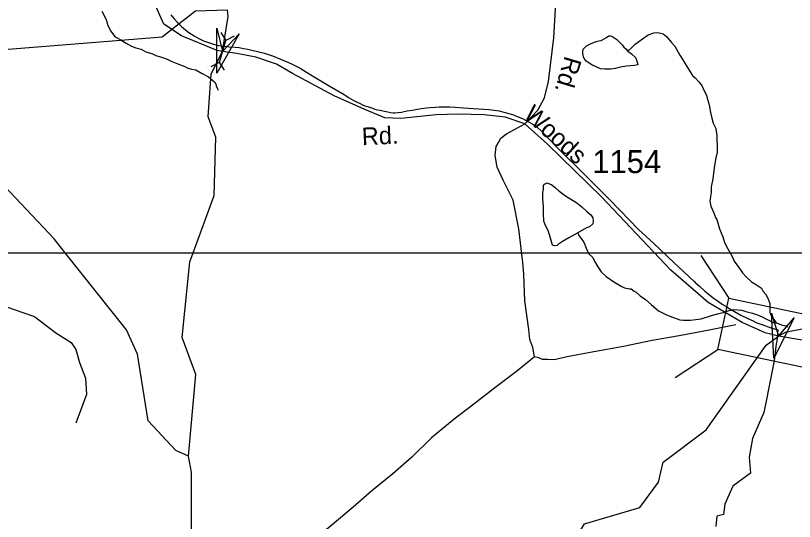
# Model space of a CAD drawing. Extents: x 2001466 to 2224147, y 644118 to 847247.
# Drawn here: x 2032996 to 2037207, y 700441 to 703172 of the extents above; entities that cross this region are included whole.
import ezdxf

# ---------------------------------------------------------------- set-up
doc = ezdxf.new("R2010")
doc.units = 0
for name, color, linetype in [('Exist Boundary Political City Limit New', 7, 'Continuous'), ('Exist Hydrographic Creek Single Shore', 7, 'Continuous'), ('Exist Hydrographic Misc Water Feature', 7, 'Continuous'), ('Exist Road Non-System Type 51', 7, 'Continuous'), ('Exist Road Secondary Structure Pipe Attributed CELL', 7, 'Continuous'), ('Exist Road Secondary Structure Pipe CELL', 7, 'Continuous'), ('Exist Road Secondary Structure Standard Bridge Attributed CELL', 7, 'Continuous'), ('Exist Road Secondary Structure Standard Bridge CELL', 7, 'Continuous'), ('Exist Road Secondary Type 41 Attributed', 7, 'Continuous'), ('Exist Road Secondary Type 51 Attributed', 7, 'Continuous'), ('Exist Road Secondary Type 51 Label', 7, 'Continuous'), ('Exist Road Secondary Type 51 Number Label', 7, 'Continuous'), ('Exist Utilities Electrical Transmission Line', 7, 'Continuous'), ('Map Preparation Boundary City Limit Buffer Line', 7, 'Continuous'), ('Map Preparation Inset Cut Line', 7, 'Continuous')]:
    doc.layers.add(name, color=color, linetype=linetype)

msp = doc.modelspace()

# ---------------------------------------------------------------- linework, layer by layer
at = {"layer": 'Exist Boundary Political City Limit New'}
for points in [[(2033835.8, 703176.2), (2033853.4, 703153.8), (2033872.8, 703132.6), (2033888, 703117.8), (2033893.2, 703112.9), (2033914.9, 703094.5), (2033926.2, 703085.9), (2033937.8, 703077.4), (2033961.8, 703062.2), (2033986.8, 703048.5), (2034012.5, 703036.4), (2034039, 703026.1), (2034066.2, 703017.6), (2034094, 703011), (2034122, 703006.2), (2034150.2, 703003.1), (2034183, 703002), (2034205.6, 702998.8), (2034228.5, 702995.1), (2034251.4, 702990.9), (2034274.1, 702986), (2034296.6, 702980.7), (2034319, 702974.8), (2034341.4, 702968.5), (2034363.6, 702961.5), (2034385.5, 702954), (2034407.2, 702946), (2034429, 702937.5), (2034450.2, 702928.4), (2034471.5, 702918.9), (2034492.2, 702909), (2034513.2, 702898.5), (2034533.8, 702887.4), (2034553.8, 702875.9), (2034592.5, 702852.1), (2034692, 702791.8), (2034772.1, 702746.2), (2034784.2, 702737.9), (2034796, 702730.2), (2034820.5, 702715.8), (2034845.8, 702702.7), (2034858.6, 702696.6), (2034871.8, 702690.9), (2034884.9, 702685.5), (2034898.2, 702680.5), (2034925.4, 702671.5), (2034939, 702667.5), (2034952.8, 702663.9), (2034966.6, 702660.7), (2034980.8, 702657.9), (2035000, 702654.6), (2035008.1, 702651.8), (2035023.5, 702648.5), (2035037.1, 702647.1), (2035046.9, 702647.2), (2035064.8, 702648.5), (2035082.9, 702650.8), (2035113.8, 702656.8), (2035140.8, 702661.6), (2035159.9, 702665.3), (2035188.6, 702670.2), (2035217.8, 702673.9)], [(2035217.8, 702673.9), (2035237.1, 702675.9), (2035266.4, 702678), (2035285.8, 702678.9), (2035305.2, 702679.3), (2035344.1, 702678.7), (2035373.2, 702677.2), (2035418.2, 702673.1), (2035471.5, 702671.1), (2035555.9, 702664.7), (2035582.9, 702661.4), (2035609.8, 702656.8), (2035636, 702650.8), (2035662.2, 702643.7), (2035687.8, 702635.3), (2035698.8, 702631.1), (2035713.2, 702625.6), (2035735.8, 702615.7), (2035792.8, 702585), (2035808.9, 702574.9), (2035818.4, 702568.4), (2035842, 702545.7), (2035854.1, 702532.9), (2035915.1, 702468.7), (2036093.9, 702292.4), (2036135.4, 702251.6), (2036199.5, 702185.4), (2036263.8, 702119.2), (2036363.2, 702017), (2036447.2, 701940.5), (2036557.2, 701836.6), (2036663.6, 701737.9), (2036664.2, 701737.3), (2036670.2, 701731.6), (2036678.9, 701723.4), (2036680.9, 701721.6), (2036693.2, 701710.1), (2036722.6, 701684.6), (2036737.6, 701672.2), (2036768.2, 701648.3), (2036783.9, 701636.7), (2036816, 701614.5), (2036831.8, 701603.9), (2036834.9, 701602.1), (2036848.8, 701593.3), (2036882.2, 701573.5), (2036916.2, 701554.8), (2036951.1, 701537.3), (2036986.6, 701521.2), (2036989.2, 701520.1), (2037004.2, 701513.6), (2037040.8, 701499.5), (2037059.1, 701492.8), (2037096.2, 701480.6), (2037116.9, 701474.7), (2037111.9, 701413.6), (2037107.1, 701398.8), (2037097.8, 701307.1), (2037065.1, 701145.8), (2037057.6, 701107.2), (2037041.6, 701029), (2036980.5, 700888.9), (2036962.2, 700787.9), (2036968.6, 700701.5), (2036872.9, 700631.1), (2036829.5, 700534.5), (2036823.9, 700477.3), (2036787.4, 700468.3), (2036781.5, 700412.7)]]:
    msp.add_lwpolyline(points, dxfattribs=at)
at = {"layer": 'Exist Hydrographic Creek Single Shore'}
for points in [[(2033955.4, 701890.9), (2034070.5, 702200.7), (2034079.6, 702515.5), (2034037.5, 702624.7), (2034053.5, 702857.3), (2034115.6, 702978.8), (2034145.6, 703167.1), (2034142.3, 703203.7)], [(2033930.5, 700792.8), (2033971.5, 701234.8), (2033896.4, 701433.2), (2033937.5, 701842.5), (2033955.4, 701890.9)], [(2037201.7, 701470.8), (2037466.4, 701521.3), (2037508.4, 701569.7), (2037508.4, 701704.2), (2037458.4, 701787.2), (2037441.4, 701879.4), (2037433.5, 701890.9)], [(2036046.4, 700385.4), (2036071.4, 700427.6), (2036371.4, 700516.6), (2036471.5, 700652.5), (2036496.5, 700760.2), (2036729.4, 700935.9), (2037054.4, 701391.9), (2037120.6, 701441.8), (2037159.2, 701462.1), (2037201.7, 701470.8)], [(2034114.4, 698541.4), (2034031.4, 698766.3), (2034039.4, 698976.1), (2034156.4, 699318.3), (2034147.4, 699600.6), (2034080.4, 699782.4), (2034030.5, 700065.6), (2033947.5, 700274), (2033946.5, 700707.1), (2033930.5, 700792.8)]]:
    msp.add_lwpolyline(points, dxfattribs=at)
at = {"layer": 'Exist Hydrographic Misc Water Feature'}
for points in [[(2033463.2, 703196.4), (2033485.1, 703150.4), (2033495.2, 703118.5), (2033511.1, 703088.4), (2033531.2, 703060.4), (2033541.1, 703054.4), (2033561.2, 703042.5), (2033593.2, 703022.5), (2033623.1, 703006.5), (2033647.1, 702998.6), (2033675.2, 702990.6), (2033701.2, 702976.6), (2033733.2, 702966.6), (2033755.2, 702956.6), (2033785.1, 702946.6), (2033815.2, 702936.6), (2033837.2, 702926.6), (2033883.1, 702908.7), (2033911.2, 702896.7), (2033923.1, 702890.7), (2033947.1, 702882.8), (2033971.1, 702878.8), (2034005.1, 702858.8), (2034039.2, 702840.8), (2034063.1, 702820.8), (2034075.2, 702810.8), (2034081.2, 702796.8), (2034081.2, 702792.8), (2034087.3, 702776.9), (2034091.2, 702768.9)], [(2036306.8, 702980.2), (2036326.7, 702966.2), (2036348.9, 702944.2), (2036354.8, 702926.2), (2036358.7, 702914.2), (2036360.8, 702906.2), (2036342.7, 702902.2), (2036298.8, 702898.2), (2036264.8, 702894.2), (2036239, 702886.2), (2036214.8, 702882.1), (2036180.9, 702882.1), (2036159, 702884.1), (2036138.9, 702894), (2036110.8, 702906), (2036080.9, 702926.1), (2036070.8, 702940.1), (2036066.7, 702950.1), (2036062.8, 702968.1), (2036062.8, 702978.1), (2036064.9, 702990.1), (2036082.7, 703008), (2036104.9, 703020), (2036134.8, 703032), (2036148.7, 703036), (2036162.7, 703038), (2036178.9, 703046), (2036190.8, 703054), (2036202.9, 703062.1), (2036210.9, 703062.1), (2036218.9, 703060.1), (2036230.8, 703054.1), (2036246.7, 703042.1), (2036264.8, 703024.1), (2036274.8, 703014.1), (2036284.7, 703002.2), (2036294.7, 702992.2), (2036306.8, 702980.2)], [(2036306.8, 702980.2), (2036326.7, 702998.2), (2036344.8, 703018.2), (2036384.7, 703046.2), (2036416.7, 703068.2), (2036446.7, 703078.2), (2036468.6, 703080.2), (2036496.7, 703074.3), (2036514.8, 703058.2), (2036540.6, 703028.3), (2036560.7, 703006.3), (2036586.7, 702958.3), (2036602.7, 702932.4), (2036624.9, 702896.4), (2036654.8, 702848.4), (2036670.8, 702836.4), (2036690.7, 702814.4), (2036708.7, 702790.4), (2036719, 702766.4), (2036730.9, 702742.5), (2036735, 702726.5), (2036744.8, 702690.4), (2036752.8, 702648.5), (2036759, 702624.5), (2036767, 702590.5), (2036780.9, 702562.5), (2036787.1, 702524.6), (2036787.1, 702496.5), (2036788.9, 702476.6), (2036788.9, 702456.6), (2036788.9, 702430.6), (2036783, 702412.6), (2036779.1, 702392.6), (2036775, 702362.5), (2036771.1, 702334.6), (2036765.1, 702290.6), (2036757.1, 702246.6), (2036757.1, 702216.5), (2036753, 702194.6), (2036749.1, 702170.6), (2036755.1, 702142.6), (2036769.2, 702110.6), (2036779.3, 702082.5), (2036787.3, 702070.7), (2036791.2, 702058.6), (2036801.2, 702020.6), (2036819.3, 701976.6), (2036829.3, 701946.6), (2036847.1, 701912.6), (2036861.3, 701886.7), (2036873.2, 701864.7), (2036881.4, 701846.7), (2036895.3, 701826.7), (2036909.3, 701806.7), (2036925.3, 701782.8), (2036945.4, 701760.8), (2036975.3, 701734.8), (2037001.3, 701718.8), (2037029.4, 701700.8), (2037037.4, 701682.8), (2037051.4, 701666.8), (2037063.3, 701646.8), (2037073.5, 701616.9), (2037073.5, 701594.8), (2037073.5, 701566.9), (2037081.5, 701552.8), (2037093.4, 701532.9), (2037101.4, 701522.9), (2037107.6, 701512.9)], [(2033264.4, 701890.9), (2033204.6, 701965.7), (2032904.6, 702283.5), (2032779.5, 702532.2), (2032620.6, 702699.4), (2032553.6, 702815.6), (2032426.2, 702943.7)], [(2036035.3, 701998.2), (2035987.4, 701972.1), (2035953.3, 701952.1), (2035931.4, 701938.1), (2035923.6, 701930.1), (2035909.4, 701928), (2035899.4, 701932.1), (2035887.3, 701970.1), (2035875.4, 702012.1), (2035861.5, 702038), (2035851.4, 702062), (2035849.4, 702106), (2035849.4, 702142), (2035847.3, 702180), (2035847.3, 702216), (2035849.4, 702234), (2035849.4, 702254), (2035855.3, 702262), (2035869.2, 702268.1), (2035895.3, 702258), (2035915.2, 702242), (2035933.2, 702226), (2035969.3, 702198), (2036031.2, 702160.1), (2036057.3, 702140.1), (2036083.3, 702116.2), (2036105.5, 702096.2), (2036117.2, 702080.2), (2036119.4, 702062.2), (2036117.4, 702048.2), (2036099.3, 702032.2), (2036083.3, 702026.2), (2036035.3, 701998.2)], [(2036035.3, 701998.2), (2036041.3, 701984.2), (2036067.3, 701948.2), (2036081.3, 701916.2), (2036095.4, 701886.2), (2036117.4, 701866.3), (2036125.6, 701846.2), (2036143.4, 701816.2), (2036161.4, 701788.2), (2036189.5, 701762.3), (2036229.5, 701734.3), (2036273.4, 701708.4), (2036287.6, 701702.4), (2036305.4, 701698.4), (2036315.4, 701696.4), (2036323.4, 701696.4), (2036339.4, 701684.4), (2036351.5, 701678.4), (2036373.5, 701658.4), (2036401.6, 701638.5), (2036431.5, 701612.4), (2036471.5, 701578.5), (2036511.7, 701558.5), (2036533.4, 701548.5), (2036587.5, 701528.5), (2036607.6, 701526.5), (2036643.5, 701526.5), (2036673.5, 701530.6), (2036701.6, 701534.6), (2036757.5, 701552.6), (2036797.5, 701562.7), (2036821.5, 701568.7), (2036853.5, 701578.7), (2036877.5, 701584.7), (2036901.5, 701582.7), (2036921.6, 701580.7), (2036943.5, 701574.8), (2036979.4, 701564.8), (2037007.5, 701556.8), (2037031.5, 701544.8), (2037055.5, 701532.8), (2037071.5, 701524.9), (2037093.4, 701514.9), (2037107.6, 701512.9)], [(2033930.5, 700792.8), (2033863.4, 700823.6), (2033713.5, 700984.2), (2033654.5, 701343), (2033596.4, 701475.4), (2033264.4, 701890.9)], [(2037107.6, 701512.9), (2037123.6, 701506.9), (2037137.5, 701503), (2037159.4, 701497), (2037167.4, 701493), (2037171.5, 701491)]]:
    msp.add_lwpolyline(points, dxfattribs=at)
at = {"layer": 'Exist Road Non-System Type 51'}
for points in [[(2035738.9, 701839.5), (2035717.5, 702021.2), (2035685.5, 702176.2), (2035632.1, 702283.1), (2035600, 702352.6), (2035589.4, 702416.7), (2035593.7, 702465.3), (2035607.6, 702487.4), (2035619.6, 702509.4), (2035649.7, 702533.4), (2035749.2, 702587.7)], [(2035802, 701329.4), (2035792.3, 701379.9), (2035776.3, 701422.7), (2035770.9, 701476.1), (2035749.6, 701631.1), (2035744.2, 701775.4), (2035738.9, 701839.5)], [(2032913.2, 701611.7), (2032983.5, 701586.1), (2033098.6, 701547.7), (2033213.7, 701458.1), (2033296.9, 701406.9), (2033322.5, 701368.5), (2033341.6, 701298.1), (2033373.6, 701215), (2033380, 701125.4), (2033322.5, 700971.9)], [(2036890, 701502), (2036746, 701474), (2036583.9, 701441.9), (2036438, 701417.8), (2036282, 701385.6), (2036121.9, 701355.7), (2035978, 701329.6), (2035908.1, 701313.4), (2035872.1, 701315.5), (2035844.1, 701315.5), (2035824.1, 701323.5), (2035802, 701329.4)], [(2035802, 701329.4), (2035704.1, 701249.3), (2035594.1, 701167.4), (2035474.1, 701073.2), (2035366.3, 700993.2), (2035244.2, 700891.3), (2035138.3, 700787.2), (2035036.4, 700697.1), (2034922.3, 700605), (2034820.3, 700517.1), (2034696.4, 700413), (2034576.6, 700314.8), (2034472.6, 700226.9), (2034286.6, 700060.7)]]:
    msp.add_lwpolyline(points, dxfattribs=at)
at = {"layer": 'Exist Road Secondary Structure Pipe Attributed CELL'}
msp.add_lwpolyline([(2034205.6, 703072.6), (2034084.4, 702861), (2034083.5, 703104.8), (2034115.6, 702978.8)], close=True, dxfattribs=at)
at = {"layer": 'Exist Road Secondary Structure Pipe CELL'}
for p, q in [((2034106.1, 703080.6), (2034132, 703037)), ((2034177, 703060.6), (2034132, 703037)), ((2034099.1, 702920.7), (2034132, 703037)), ((2034054.1, 702897.1), (2034099.1, 702920.7)), ((2034125.1, 702877), (2034099.1, 702920.7))]:
    msp.add_line(p, q, dxfattribs=at)
at = {"layer": 'Exist Road Secondary Structure Standard Bridge Attributed CELL'}
msp.add_lwpolyline([(2037205.9, 701539.8), (2037095.3, 701322.5), (2037082.4, 701566), (2037120.6, 701441.8)], close=True, dxfattribs=at)
at = {"layer": 'Exist Road Secondary Structure Standard Bridge CELL'}
for p, q in [((2036700.1, 701876.7), (2036851.1, 701645.7)), ((2036562.2, 701218.4), (2036793.2, 701369.4))]:
    msp.add_line(p, q, dxfattribs=at)
msp.add_lwpolyline([(2036851.1, 701645.7), (2037442.7, 701521.8), (2037384.8, 701245.5), (2036793.2, 701369.4)], close=True, dxfattribs=at)
at = {"layer": 'Exist Road Secondary Type 41 Attributed'}
msp.add_lwpolyline([(2035749.2, 702587.7), (2035818.9, 702660.6), (2035854.7, 702728.2), (2035878, 702816.9), (2035905.4, 703051.4), (2035915.4, 703208.8), (2035912.3, 703385.2), (2035919.1, 703574.3), (2035939.2, 703697.9), (2035979.3, 703796.2), (2036064.8, 703924), (2036148.7, 704100.4), (2036181.5, 704252.5), (2036193.1, 704366.6), (2036182.5, 704501.8), (2036144.5, 704708.9), (2036082.8, 704953.9), (2035988.8, 705234.9), (2035961.4, 705403.9), (2035940.2, 705573), (2035933.4, 705750.4), (2035920.7, 705855), (2035815.7, 706236.4)], dxfattribs=at)
at = {"layer": 'Exist Road Secondary Type 51 Attributed'}
for points in [[(2034115.6, 702978.8), (2034085.2, 702983.6), (2033892.3, 703062), (2033798.4, 703125.4), (2033762, 703206.7), (2033633.2, 703631.4), (2033488.6, 704068.7), (2033378.8, 704370.8), (2033326, 704478.6), (2033222.5, 704569.4), (2033102.2, 704632.8), (2032605, 704727.9), (2032402.3, 704753.2), (2032265.1, 704736.3), (2032115.2, 704683.5), (2031628.5, 704392), (2031050.1, 704032.8), (2030320.6, 703584.9), (2029786.5, 703261.6), (2029509.4, 703114.8)], [(2035749.2, 702587.7), (2035642.6, 702622.6), (2035529.1, 702635.2), (2035389.7, 702639.5), (2035269.4, 702636.3), (2035078.9, 702616.2), (2034992.3, 702620.4), (2034884.6, 702664.8), (2034717.8, 702738.8), (2034494, 702859.2), (2034407.5, 702909.9), (2034295.6, 702947.9), (2034192.1, 702966.9), (2034115.6, 702978.8)], [(2037120.6, 701441.8), (2037048.5, 701459.1), (2036924.1, 701514.4), (2036740.4, 701622.2), (2036537.7, 701797.5), (2036163, 702192.6), (2035871.6, 702477.8), (2035749.2, 702587.7)], [(2040006, 702571.8), (2039902.6, 702471.5), (2039732.1, 702303.5), (2039448.6, 702059.5), (2039227, 701903.2), (2038994.7, 701791.2), (2038720.2, 701719.4), (2038371.4, 701664.4), (2038006.1, 701598.9), (2037830.9, 701552.5), (2037668.3, 701474.3), (2037543.8, 701417.2), (2037415, 701400.3), (2037237.8, 701420.5), (2037120.6, 701441.8)]]:
    msp.add_lwpolyline(points, dxfattribs=at)
at = {"layer": 'Exist Utilities Electrical Transmission Line'}
for points in [[(2033832.4, 703091.4), (2033968.4, 703198.4), (2034142.3, 703203.7)], [(2032426.2, 702943.7), (2032842.8, 702980.8), (2033789.3, 703057.6), (2033832.4, 703091.4)]]:
    msp.add_lwpolyline(points, dxfattribs=at)
at = {"layer": 'Map Preparation Boundary City Limit Buffer Line'}
for points in [[(2033835.8, 703176.2), (2033853.4, 703153.8), (2033872.8, 703132.6), (2033888, 703117.8), (2033893.2, 703112.9), (2033914.9, 703094.5), (2033926.2, 703085.9), (2033937.8, 703077.4), (2033961.8, 703062.2), (2033986.8, 703048.5), (2034012.5, 703036.4), (2034039, 703026.1), (2034066.2, 703017.6), (2034094, 703011), (2034122, 703006.2), (2034150.2, 703003.1), (2034183, 703002), (2034205.6, 702998.8), (2034228.5, 702995.1), (2034251.4, 702990.9), (2034274.1, 702986), (2034296.6, 702980.7), (2034319, 702974.8), (2034341.4, 702968.5), (2034363.6, 702961.5), (2034385.5, 702954), (2034407.2, 702946), (2034429, 702937.5), (2034450.2, 702928.4), (2034471.5, 702918.9), (2034492.2, 702909), (2034513.2, 702898.5), (2034533.8, 702887.4), (2034553.8, 702875.9), (2034592.5, 702852.1), (2034692, 702791.8), (2034772.1, 702746.2), (2034784.2, 702737.9), (2034796, 702730.2), (2034820.5, 702715.8), (2034845.8, 702702.7), (2034858.6, 702696.6), (2034871.8, 702690.9), (2034884.9, 702685.5), (2034898.2, 702680.5), (2034925.4, 702671.5), (2034939, 702667.5), (2034952.8, 702663.9), (2034966.6, 702660.7), (2034980.8, 702657.9), (2035000, 702654.6), (2035008.1, 702651.8), (2035023.5, 702648.5), (2035037.1, 702647.1), (2035046.9, 702647.2), (2035064.8, 702648.5), (2035082.9, 702650.8), (2035113.8, 702656.8), (2035140.8, 702661.6), (2035159.9, 702665.3), (2035188.6, 702670.2), (2035217.8, 702673.9)], [(2035217.8, 702673.9), (2035237.1, 702675.9), (2035266.4, 702678), (2035285.8, 702678.9), (2035305.2, 702679.3), (2035344.1, 702678.7), (2035373.2, 702677.2), (2035418.2, 702673.1), (2035471.5, 702671.1), (2035555.9, 702664.7), (2035582.9, 702661.4), (2035609.8, 702656.8), (2035636, 702650.8), (2035662.2, 702643.7), (2035687.8, 702635.3), (2035698.8, 702631.1), (2035713.2, 702625.6), (2035735.8, 702615.7), (2035792.8, 702585), (2035808.9, 702574.9), (2035818.4, 702568.4), (2035842, 702545.7), (2035854.1, 702532.9), (2035915.1, 702468.7), (2036093.9, 702292.4), (2036135.4, 702251.6), (2036199.5, 702185.4), (2036263.8, 702119.2), (2036363.2, 702017), (2036447.2, 701940.5), (2036557.2, 701836.6), (2036663.6, 701737.9), (2036664.2, 701737.3), (2036670.2, 701731.6), (2036678.9, 701723.4), (2036680.9, 701721.6), (2036693.2, 701710.1), (2036722.6, 701684.6), (2036737.6, 701672.2), (2036768.2, 701648.3), (2036783.9, 701636.7), (2036816, 701614.5), (2036831.8, 701603.9), (2036834.9, 701602.1), (2036848.8, 701593.3), (2036882.2, 701573.5), (2036916.2, 701554.8), (2036951.1, 701537.3), (2036986.6, 701521.2), (2036989.2, 701520.1), (2037004.2, 701513.6), (2037040.8, 701499.5), (2037059.1, 701492.8), (2037096.2, 701480.6), (2037116.9, 701474.7), (2037111.9, 701413.6), (2037107.1, 701398.8), (2037097.8, 701307.1), (2037065.1, 701145.8), (2037057.6, 701107.2), (2037041.6, 701029), (2036980.5, 700888.9), (2036962.2, 700787.9), (2036968.6, 700701.5), (2036872.9, 700631.1), (2036829.5, 700534.5), (2036823.9, 700477.3), (2036787.4, 700468.3), (2036781.5, 700412.7)]]:
    msp.add_lwpolyline(points, dxfattribs=at)
at = {"layer": 'Map Preparation Inset Cut Line'}
for p, q in [((2032386.5, 701890.9), (2033264.4, 701890.9)), ((2033264.4, 701890.9), (2033955.4, 701890.9)), ((2033955.4, 701890.9), (2035709.7, 701890.9)), ((2035709.7, 701890.9), (2036412.7, 701890.9)), ((2036412.7, 701890.9), (2037433.5, 701890.9))]:
    msp.add_line(p, q, dxfattribs=at)

# ---------------------------------------------------------------- texts
at = {"layer": 'Exist Road Secondary Type 51 Label'}
for s, rotation, p in [('Rd.', 253.3561, (2035966.6, 702958.3)), ('Woods', 318.0895, (2035736.6, 702626.7)), ('Rd.', 2.5663, (2034870.1, 702471.7))]:
    msp.add_text(s, height=95, rotation=rotation, dxfattribs=at).set_placement(p)
at = {"layer": 'Exist Road Secondary Type 51 Number Label'}
msp.add_text('1154', height=125, dxfattribs=at).set_placement((2036114, 702321.2))

doc.saveas('drawing.dxf')
